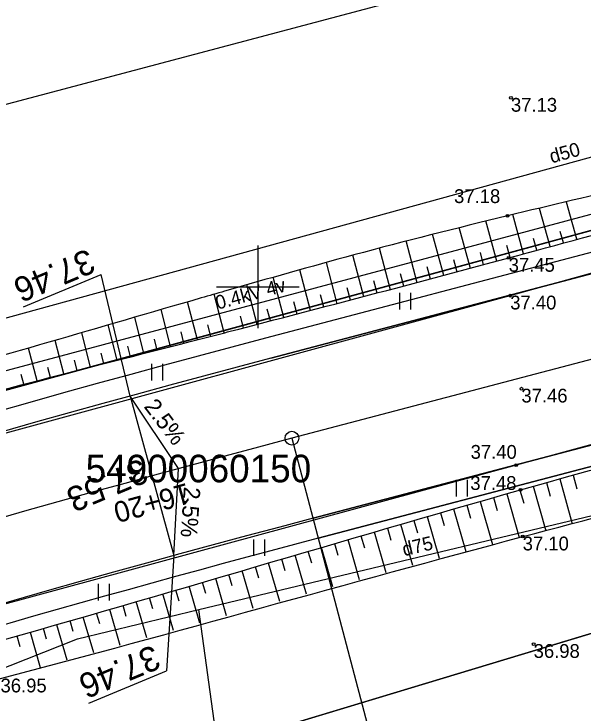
# Model space of a CAD drawing. Extents: x 469981 to 472086, y 246785 to 247785.
# Drawn here: x 470491.15 to 470511.79, y 247134.51 to 247159.89 of the extents above; entities that cross this region are included whole.
import ezdxf

# ---------------------------------------------------------------- set-up
doc = ezdxf.new("R2010")
doc.units = 0
for name, color, linetype in [('0_922', 7, 'Continuous'), ('0_Asfalta_mala', 7, 'Continuous'), ('0_Asfalta_Nomale', 7, 'Continuous'), ('0_Ruut_Braukt', 7, 'Continuous'), ('0_Ruut_nomale', 7, 'Continuous'), ('0_vertikals', 7, 'Continuous'), ('0_vertkals_cipari', 7, 'Continuous'), ('21', 7, 'Continuous'), ('5_patagas', 7, 'Continuous'), ('6_piketaza', 7, 'Continuous'), ('CELI_CMAL_####_####_#', 7, 'Continuous'), ('DREN_VADP_####_####_#', 7, 'Continuous'), ('DREN_VADP_####_TKST_#', 7, 'Continuous'), ('DREN_VADP_KLKT_####_#', 7, 'Continuous'), ('DREN_VADP_KLKT_TKST_#', 7, 'Continuous'), ('ELEK_STUT_####_####_#', 7, 'Continuous'), ('ELEK_VADV_ZSPR_####_#', 7, 'Continuous'), ('ELEK_VADV_ZSPR_TKST_#', 7, 'Continuous'), ('GEOD_ELEM_####_####_#', 7, 'Continuous'), ('RAMI_UZMR_####_####_#', 7, 'Continuous'), ('RELJ_AATZ_####_TKST_#', 7, 'Continuous'), ('RELJ_ELEM_####_####_#', 7, 'Continuous'), ('RELJ_NOGA_####_####_#', 7, 'Continuous'), ('RELJ_NOGL_####_####_#', 7, 'Continuous'), ('ROBZ_IERR_####_####_#', 7, 'Continuous'), ('ROBZ_PROJ_####_####_#', 7, 'Continuous'), ('ROBZ_PROJ_####_TKST_#', 7, 'Continuous'), ('TERT_ELEM_####_####_#', 7, 'Continuous')]:
    doc.layers.add(name, color=color, linetype=linetype)

msp = doc.modelspace()

# ---------------------------------------------------------------- linework, layer by layer
msp.add_circle((470501.235, 247144.508), 0.25)
at = {"layer": '0_922'}
msp.add_line((470631.479, 247178.827), (470501.235, 247144.508), dxfattribs=at)
msp.add_arc((470641.375, 246612.661), 550, 104.76173, 113.13829, dxfattribs=at)
at = {"layer": '0_Asfalta_mala'}
for p, q in [((470630.743, 247181.735), (470500.471, 247147.409)), ((470632.216, 247175.919), (470501.999, 247141.607))]:
    msp.add_line(p, q, dxfattribs=at)
for radius in [553, 547]:
    msp.add_arc((470641.375, 246612.661), radius, 104.76173, 113.13829, dxfattribs=at)
at = {"layer": '0_Asfalta_Nomale'}
for p, q in [((470630.558, 247182.462), (470500.28, 247148.134)), ((470632.435, 247175.201), (470502.191, 247140.882))]:
    msp.add_line(p, q, dxfattribs=at)
for radius, end in [(553.75, 113.13829), (546.25, 110.75492)]:
    msp.add_arc((470641.375, 246612.661), radius, 104.76173, end, dxfattribs=at)
at = {"layer": '0_Ruut_Braukt'}
for p, q in [((470630.743, 247181.735), (470500.471, 247147.409)), ((470501.999, 247141.607), (470632.216, 247175.919))]:
    msp.add_line(p, q, dxfattribs=at)
for radius in [553, 547]:
    msp.add_arc((470641.375, 246612.661), radius, 104.76173, 113.13829, dxfattribs=at)
at = {"layer": '0_Ruut_nomale'}
for p, q in [((470571.587, 247166.924), (470500.28, 247148.134)), ((470500.471, 247147.409), (470571.826, 247166.211)), ((470573.737, 247160.51), (470501.999, 247141.607)), ((470502.191, 247140.882), (470573.976, 247159.797))]:
    msp.add_line(p, q, dxfattribs=at)
for radius, end in [(553.75, 113.13829), (553, 113.13829), (547, 113.13829), (546.25, 110.75492)]:
    msp.add_arc((470641.375, 246612.661), radius, 104.76173, end, dxfattribs=at)
at = {"layer": '0_vertikals'}
for p, q in [((470491.503, 247149.267), (470494.313, 247150.443)), ((470495.367, 247146.038), (470494.313, 247150.443)), ((470496.951, 247140.251), (470496.68, 247136.078)), ((470493.87, 247134.902), (470496.68, 247136.078))]:
    msp.add_line(p, q, dxfattribs=at)
msp.add_lwpolyline([(470496.951, 247140.251), (470497.123, 247143.409), (470495.367, 247146.038)], close=True, dxfattribs=at)
at = {"layer": '21'}
msp.add_line((470631.479, 247178.827), (470501.235, 247144.508), dxfattribs=at)
msp.add_arc((470641.375, 246612.661), 550, 104.76173, 113.13829, dxfattribs=at)
at = {"layer": '5_patagas'}
msp.add_lwpolyline([(470501.235, 247144.508), (470506.331, 247125.168)], dxfattribs=at)
at = {"layer": '6_piketaza'}
msp.add_lwpolyline([(470496.225, 247142.903), (470496.093, 247143.386)], dxfattribs=at)
at = {"layer": 'CELI_CMAL_####_####_#'}
for points in [[(470680.531, 247188.015), (470656.078, 247181.92), (470633.135, 247176.069), (470607.49, 247169.517), (470585.395, 247163.573), (470558.297, 247156.434), (470535.442, 247150.637), (470509.365, 247143.534), (470489.378, 247138.1), (470466.613, 247131.634), (470446.232, 247124.835), (470445.198, 247123.768), (470444.164, 247122.701), (470443.294, 247120.95), (470443.206, 247119.29), (470443.523, 247108.72)], [(470207.251, 246955.004), (470220.145, 246963.116), (470261.486, 246992.424), (470276.308, 247005.858), (470296.122, 247025.635), (470312.816, 247042.969), (470330.98, 247061.836), (470346.394, 247077.324), (470364.172, 247092.272), (470374.754, 247099.764), (470384.938, 247106.322), (470390.015, 247108.873), (470395.699, 247111.348), (470409.875, 247117.262), (470415.428, 247119.375), (470428.615, 247124.712), (470444.307, 247130.298), (470466.241, 247137.389), (470487.751, 247143.859), (470509.15, 247149.677), (470533.329, 247156.368), (470558.982, 247163.161), (470583.723, 247169.81), (470606.354, 247175.581)]]:
    msp.add_lwpolyline(points, dxfattribs=at)
at = {"layer": 'DREN_VADP_####_####_#'}
for points in [[(470448.006, 247137.086), (470537.608, 247161.729)], [(470502.819, 247102.299), (470497.857, 247138.292)]]:
    msp.add_lwpolyline(points, dxfattribs=at)
at = {"layer": 'DREN_VADP_KLKT_####_#'}
msp.add_lwpolyline([(470426.281, 247110.664), (470443.082, 247117.289), (470445.016, 247118.053), (470459.235, 247123.684), (470477.392, 247130.877), (470493.452, 247137.239), (470497.857, 247138.292), (470516.776, 247142.815)], dxfattribs=at)
at = {"layer": 'ELEK_STUT_####_####_#'}
for p, q in [((470511.561, 247151.726), (470511.189, 247153.071)), ((470510.597, 247151.46), (470510.215, 247152.842)), ((470509.633, 247151.193), (470509.24, 247152.614)), ((470508.67, 247150.927), (470508.268, 247152.384)), ((470507.705, 247150.663), (470507.302, 247152.148)), ((470511.079, 247151.593), (470510.966, 247152.002)), ((470506.739, 247150.403), (470506.337, 247151.907)), ((470510.115, 247151.326), (470509.999, 247151.747)), ((470505.773, 247150.145), (470505.371, 247151.659)), ((470509.152, 247151.06), (470509.032, 247151.492)), ((470504.806, 247149.89), (470504.407, 247151.404)), ((470508.187, 247150.795), (470508.067, 247151.236)), ((470503.839, 247149.636), (470503.446, 247151.144)), ((470507.222, 247150.533), (470507.101, 247150.981)), ((470502.871, 247149.384), (470502.483, 247150.879)), ((470506.256, 247150.274), (470506.135, 247150.727)), ((470501.903, 247149.134), (470501.521, 247150.612)), ((470505.29, 247150.017), (470505.17, 247150.472)), ((470500.935, 247148.884), (470500.559, 247150.342)), ((470504.323, 247149.763), (470504.204, 247150.216)), ((470499.967, 247148.634), (470499.597, 247150.069)), ((470503.355, 247149.51), (470503.238, 247149.961)), ((470498.771, 247148.326), (470498.409, 247149.729)), ((470502.387, 247149.259), (470502.272, 247149.705)), ((470497.803, 247148.077), (470497.449, 247149.452)), ((470501.419, 247149.008), (470501.306, 247149.449)), ((470496.834, 247147.829), (470496.49, 247149.174)), ((470500.451, 247148.759), (470500.339, 247149.193)), ((470495.865, 247147.581), (470495.53, 247148.894)), ((470499.482, 247148.51), (470499.372, 247148.936)), ((470494.896, 247147.334), (470494.57, 247148.614)), ((470498.287, 247148.201), (470498.179, 247148.618)), ((470493.927, 247147.087), (470493.609, 247148.334)), ((470497.318, 247147.953), (470497.214, 247148.361)), ((470498.998, 247148.385), (470498.998, 247148.386)), ((470492.958, 247146.84), (470492.647, 247148.054)), ((470496.349, 247147.705), (470496.248, 247148.104)), ((470491.99, 247146.591), (470491.683, 247147.775)), ((470495.38, 247147.458), (470495.281, 247147.847)), ((470494.411, 247147.211), (470494.315, 247147.59)), ((470493.442, 247146.964), (470493.348, 247147.333)), ((470492.474, 247146.715), (470492.381, 247147.075)), ((470491.506, 247146.465), (470491.414, 247146.817))]:
    msp.add_line(p, q, dxfattribs=at)
at = {"layer": 'ELEK_VADV_ZSPR_####_#'}
msp.add_line((470479.871, 247144.02), (470518.26, 247154.287), dxfattribs=at)
at = {"layer": 'GEOD_ELEM_####_####_#'}
for p, q in [((470500, 247151.5), (470500, 247150)), ((470498.5, 247150), (470500, 247150)), ((470500, 247150), (470500, 247148.5)), ((470500, 247150), (470501.5, 247150))]:
    msp.add_line(p, q, dxfattribs=at)
at = {"layer": 'RAMI_UZMR_####_####_#'}
msp.add_lwpolyline([(470081.833, 246858.073), (470071.225, 246873.795), (470075.411, 246878.04), (470140.155, 246920.953), (470236.136, 246982.998), (470257.83, 246999.315), (470274.171, 247013.774), (470358.465, 247102.148), (470367.97, 247107.52), (470388.133, 247118.916), (470465.996, 247150.017), (470560.64, 247175.144), (470793.366, 247232.231)], dxfattribs=at)
at = {"layer": 'RELJ_ELEM_####_####_#'}
for centre in [(470509.177, 247156.846), (470509.053, 247152.57), (470509.095, 247151.044), (470509.15, 247149.677), (470509.556, 247146.303), (470509.365, 247143.534), (470509.522, 247142.633), (470509.603, 247140.94), (470510, 247137.043)]:
    msp.add_circle(centre, 0.05, dxfattribs=at)
at = {"layer": 'RELJ_NOGA_####_####_#'}
for p, q in [((470511.429, 247143.168), (470511.566, 247142.674)), ((470511.429, 247143.168), (470511.566, 247142.674)), ((470510.465, 247142.899), (470510.602, 247142.412)), ((470510.465, 247142.899), (470510.602, 247142.412)), ((470510.947, 247143.034), (470511.403, 247141.4)), ((470510.947, 247143.034), (470511.403, 247141.4)), ((470509.503, 247142.628), (470509.639, 247142.149)), ((470509.503, 247142.628), (470509.639, 247142.149)), ((470509.984, 247142.764), (470510.438, 247141.154)), ((470509.984, 247142.764), (470510.438, 247141.154)), ((470508.541, 247142.354), (470508.675, 247141.882)), ((470508.541, 247142.354), (470508.675, 247141.882)), ((470509.022, 247142.491), (470509.473, 247140.906)), ((470509.022, 247142.491), (470509.473, 247140.906)), ((470508.06, 247142.217), (470508.506, 247140.657)), ((470508.06, 247142.217), (470508.506, 247140.657)), ((470507.099, 247141.942), (470507.539, 247140.406)), ((470507.099, 247141.942), (470507.539, 247140.406)), ((470507.58, 247142.079), (470507.712, 247141.615)), ((470507.58, 247142.079), (470507.712, 247141.615)), ((470506.138, 247141.666), (470506.573, 247140.154)), ((470506.138, 247141.666), (470506.573, 247140.154)), ((470506.618, 247141.804), (470506.75, 247141.347)), ((470506.618, 247141.804), (470506.75, 247141.347)), ((470505.177, 247141.388), (470505.607, 247139.899)), ((470505.177, 247141.388), (470505.607, 247139.899)), ((470505.657, 247141.527), (470505.787, 247141.077)), ((470505.657, 247141.527), (470505.787, 247141.077)), ((470504.216, 247141.111), (470504.641, 247139.643)), ((470504.216, 247141.111), (470504.641, 247139.643)), ((470504.697, 247141.25), (470504.825, 247140.806)), ((470504.697, 247141.25), (470504.825, 247140.806)), ((470503.256, 247140.832), (470503.676, 247139.386)), ((470503.256, 247140.832), (470503.676, 247139.386)), ((470503.736, 247140.972), (470503.863, 247140.535)), ((470503.736, 247140.972), (470503.863, 247140.535)), ((470502.776, 247140.693), (470502.901, 247140.262)), ((470502.776, 247140.693), (470502.901, 247140.262)), ((470501.816, 247140.414), (470501.939, 247139.989)), ((470501.816, 247140.414), (470501.939, 247139.989)), ((470502.296, 247140.553), (470502.71, 247139.127)), ((470502.296, 247140.553), (470502.71, 247139.127)), ((470500.856, 247140.134), (470500.978, 247139.714)), ((470500.856, 247140.134), (470500.978, 247139.714)), ((470501.336, 247140.274), (470501.746, 247138.866)), ((470501.336, 247140.274), (470501.746, 247138.866)), ((470499.896, 247139.854), (470500.016, 247139.44)), ((470499.896, 247139.854), (470500.016, 247139.44)), ((470500.376, 247139.994), (470500.781, 247138.605)), ((470500.376, 247139.994), (470500.781, 247138.605)), ((470498.936, 247139.574), (470499.055, 247139.164)), ((470498.936, 247139.574), (470499.055, 247139.164)), ((470499.416, 247139.714), (470499.816, 247138.342)), ((470499.416, 247139.714), (470499.816, 247138.342)), ((470498.456, 247139.434), (470498.851, 247138.077)), ((470498.456, 247139.434), (470498.851, 247138.077)), ((470497.495, 247139.154), (470497.887, 247137.812)), ((470497.495, 247139.154), (470497.887, 247137.812)), ((470497.975, 247139.294), (470498.094, 247138.889)), ((470497.975, 247139.294), (470498.094, 247138.889)), ((470496.535, 247138.874), (470496.923, 247137.545)), ((470496.535, 247138.874), (470496.923, 247137.545)), ((470497.015, 247139.014), (470497.132, 247138.613)), ((470497.015, 247139.014), (470497.132, 247138.613)), ((470495.575, 247138.594), (470495.959, 247137.278)), ((470495.575, 247138.594), (470495.959, 247137.278)), ((470496.055, 247138.734), (470496.171, 247138.337)), ((470496.055, 247138.734), (470496.171, 247138.337)), ((470494.615, 247138.314), (470494.996, 247137.009)), ((470494.615, 247138.314), (470494.996, 247137.009)), ((470495.095, 247138.454), (470495.21, 247138.061)), ((470495.095, 247138.454), (470495.21, 247138.061)), ((470493.655, 247138.035), (470494.032, 247136.74)), ((470493.655, 247138.035), (470494.032, 247136.74)), ((470494.135, 247138.174), (470494.249, 247137.784)), ((470494.135, 247138.174), (470494.249, 247137.784)), ((470493.175, 247137.895), (470493.287, 247137.508)), ((470493.175, 247137.895), (470493.287, 247137.508)), ((470492.215, 247137.617), (470492.326, 247137.232)), ((470492.215, 247137.617), (470492.326, 247137.232)), ((470492.695, 247137.756), (470493.068, 247136.469)), ((470492.695, 247137.756), (470493.068, 247136.469)), ((470491.254, 247137.339), (470491.364, 247136.956)), ((470491.254, 247137.339), (470491.364, 247136.956)), ((470491.734, 247137.478), (470492.104, 247136.198)), ((470491.734, 247137.478), (470492.104, 247136.198))]:
    msp.add_line(p, q, dxfattribs=at)
for points in [[(470443.762, 247118.331), (470443.88, 247120.814), (470444.471, 247122.233), (470445.96, 247123.747), (470447.74, 247124.344), (470466.701, 247130.323), (470490.205, 247137.037), (470509.522, 247142.633), (470536.42, 247149.583), (470558.637, 247154.955), (470585.403, 247162.504), (470607.875, 247168.231), (470633.412, 247175.414), (470656.062, 247180.759), (470680.788, 247187.471), (470708.074, 247193.923), (470734.191, 247200.317), (470761.697, 247206.456), (470789.773, 247212.754), (470817.257, 247216.179), (470830.019, 247217.144), (470848.586, 247217.569), (470861.752, 247217.476), (470881.066, 247214.264), (470905.336, 247205.96), (470932.738, 247196.11), (470958.906, 247187.141), (470978.102, 247181.086)], [(470498.998, 247148.385), (470509.095, 247151.044), (470519.769, 247153.997)], [(470464.114, 247138.606), (470465.967, 247139.179), (470476.621, 247142.371), (470487.33, 247145.366), (470492.77, 247146.792), (470498.219, 247148.184), (470498.998, 247148.385)]]:
    msp.add_spline(points, degree=3, dxfattribs=at)
at = {"layer": 'RELJ_NOGL_####_####_#'}
for points in [[(470444.636, 247118.184), (470444.802, 247120.028), (470444.991, 247120.926), (470445.558, 247121.73), (470446.408, 247122.251), (470448.872, 247122.621), (470466.486, 247128.526), (470490.665, 247135.792), (470509.603, 247140.94), (470537.55, 247147.945), (470558.966, 247153.542), (470586.086, 247160.934), (470607.922, 247166.842), (470634.241, 247173.648), (470681.28, 247185.658), (470708.292, 247192.117), (470734.878, 247198.699), (470761.457, 247204.922), (470790.498, 247211.068), (470817.148, 247213.701), (470830.618, 247215.209), (470848.022, 247215.369), (470862.099, 247215.472), (470880.883, 247212.412), (470904.425, 247203.826), (470932.21, 247193.701), (470958.298, 247186.024), (470977.689, 247180.167)], [(470518.487, 247154.783), (470509.053, 247152.57), (470503.48, 247151.154), (470498.793, 247149.84)], [(470498.793, 247149.84), (470497.944, 247149.595), (470492.419, 247147.988), (470486.884, 247146.426), (470481.496, 247145.01), (470476.095, 247143.641), (470470.698, 247142.254), (470465.322, 247140.784), (470463.433, 247140.232)]]:
    msp.add_spline(points, degree=3, dxfattribs=at)
at = {"layer": 'ROBZ_IERR_####_####_#'}
msp.add_lwpolyline([(470310.127, 246974.356), (470275.956, 246992.729), (470371.503, 247083.47), (470396.219, 247097.502), (470431.624, 247112.202), (470468.364, 247124.23), (470636.973, 247175.147), (470640.03, 247134.708)], dxfattribs=at)
at = {"layer": 'ROBZ_PROJ_####_####_#'}
for points in [[(471398.351, 247372.094), (471346.741, 247338.478), (471133.176, 247205.05), (471108.425, 247194.786), (471087.339, 247189.709), (471023.306, 247181.157), (470962.604, 247185.245), (470905.63, 247205.857), (470878.75, 247214.454), (470852.344, 247217.039), (470815.743, 247215.147), (470778.583, 247209.26), (470718.669, 247194.633), (470636.973, 247175.147), (470468.364, 247124.23), (470431.624, 247112.202), (470396.219, 247097.502), (470371.503, 247083.47), (470275.956, 246992.729), (470152.342, 246907.761), (470066.737, 246851.23)], [(470715.25, 247246.151), (470688.303, 247197.106), (470613.752, 247179.765), (470474.818, 247141.882), (470438.432, 247129.536), (470421.395, 247122.632), (470455.523, 247176.924)], [(470062.774, 246863.479), (470070.591, 246868.587), (470253.618, 246988.247), (470269.149, 247002.795), (470278.124, 247011.202), (470361.554, 247094.257), (470368.265, 247098.262), (470383.103, 247107.116), (470421.395, 247122.632), (470438.432, 247129.536), (470474.818, 247141.882), (470613.752, 247179.765), (470688.303, 247197.106)]]:
    msp.add_lwpolyline(points, dxfattribs=at)
at = {"layer": 'TERT_ELEM_####_####_#'}
for p, q in [((470505.145, 247149.174), (470505.145, 247149.774)), ((470505.545, 247149.174), (470505.545, 247149.774)), ((470496.148, 247146.602), (470496.148, 247147.202)), ((470496.548, 247146.602), (470496.548, 247147.202)), ((470507.202, 247142.4), (470507.202, 247143)), ((470507.602, 247142.4), (470507.602, 247143)), ((470499.848, 247140.239), (470499.848, 247140.839)), ((470500.248, 247140.239), (470500.248, 247140.839)), ((470494.216, 247138.622), (470494.216, 247139.222)), ((470494.616, 247138.622), (470494.616, 247139.222))]:
    msp.add_line(p, q, dxfattribs=at)

# ---------------------------------------------------------------- texts
at = {"layer": '0_vertkals_cipari'}
for s, height, rotation, p in [('37.46', 0.9, 202.7111, (470493.837, 247151.4)), ('2.5%', 0.5993, 307.3711, (470495.843, 247145.649)), ('37.53', 0.9, 202.7111, (470495.756, 247143.793)), ('2.5%', 0.5993, 266.1588, (470497.318, 247142.756)), ('37.46', 0.9, 202.7111, (470496.204, 247137.035))]:
    msp.add_text(s, height=height, rotation=rotation, dxfattribs=at).set_placement(p)
at = {"layer": '6_piketaza'}
msp.add_text('16+20', height=0.75, rotation=195.3093, dxfattribs=at).set_placement((470497.421, 247142.894))
at = {"layer": 'DREN_VADP_####_TKST_#'}
msp.add_text('d50', height=0.5, rotation=15.3777, dxfattribs=at).set_placement((470510.652, 247154.471))
at = {"layer": 'DREN_VADP_KLKT_TKST_#'}
msp.add_text('d75', height=0.5, rotation=13.4454, dxfattribs=at).set_placement((470505.302, 247140.226))
at = {"layer": 'ELEK_VADV_ZSPR_TKST_#'}
msp.add_text('0.4kV 4v', height=0.5, rotation=14.9731, dxfattribs=at).set_placement((470498.538, 247149.168))
at = {"layer": 'RELJ_AATZ_####_TKST_#'}
for s, p in [('37.13', (470509.177, 247156.346)), ('37.18', (470507.115, 247153.035)), ('37.45', (470509.095, 247150.544)), ('37.40', (470509.15, 247149.177)), ('37.46', (470509.556, 247145.803)), ('37.40', (470507.714, 247143.762)), ('37.48', (470507.703, 247142.632)), ('37.10', (470509.603, 247140.44)), ('36.98', (470510, 247136.543)), ('36.95', (470490.665, 247135.292))]:
    msp.add_text(s, height=0.5, dxfattribs=at).set_placement(p)
at = {"layer": 'ROBZ_PROJ_####_TKST_#'}
msp.add_text('54900060150', height=1, dxfattribs=at).set_placement((470493.751, 247142.909))

doc.saveas('drawing.dxf')
